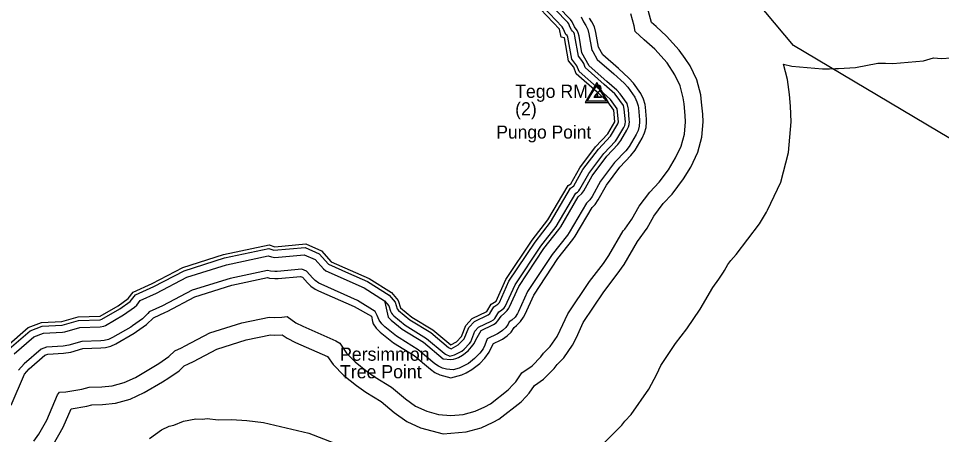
# Model space of a CAD drawing. Extents: x 2532689 to 2764727, y 536648 to 732970.
# Drawn here: x 2700476 to 2710939, y 651201 to 655919 of the extents above; entities that cross this region are included whole.
import ezdxf

# ---------------------------------------------------------------- set-up
doc = ezdxf.new("R2010")
doc.units = 0
for name, color, linetype in [('Exist Hydrographic Buffer Line', 7, 'Continuous'), ('Exist Hydrographic Creek Double Shore', 7, 'Continuous'), ('Exist Hydrographic Intracoastal Waterway Label', 7, 'Continuous'), ('Exist Hydrographic Point Label', 7, 'Continuous'), ('Exist Hydrographic River Shore', 7, 'Continuous'), ('Exist Survey Geodetic Marker CELL', 7, 'Continuous'), ('Exist Survey Geodetic Marker Label', 7, 'Continuous'), ('Exist Utilities Electrical Transmission Line', 7, 'Continuous')]:
    doc.layers.add(name, color=color, linetype=linetype)

msp = doc.modelspace()

# ---------------------------------------------------------------- linework, layer by layer
at = {"layer": 'Exist Hydrographic Buffer Line'}
for points in [[(2707334, 654931), (2707252, 655045), (2707235, 655065), (2707116, 655171), (2706899, 655362), (2706883, 655408), (2706863, 655443), (2706823, 655492), (2706784, 655719), (2706779, 655740), (2706770, 655759), (2706758, 655776), (2706743, 655791), (2706727, 655822), (2706714, 655857), (2706702, 655874), (2706416, 656173)], [(2707374, 654954), (2707295, 655064), (2707258, 655105), (2707147, 655204), (2706946, 655381), (2706863, 655528), (2706830, 655718), (2706820, 655755), (2706808, 655781), (2706778, 655823), (2706752, 655879), (2706733, 655907), (2706727, 655913), (2706482, 656170)], [(2707966, 655560), (2707823, 655719), (2707704, 655826), (2707650, 655874), (2707606, 656041), (2707532, 656199)], [(2707263, 654894), (2707187, 654999), (2707063, 655112), (2706831, 655316), (2706807, 655380), (2706748, 655457), (2706705, 655706), (2706697, 655724), (2706680, 655736), (2706649, 655805), (2706639, 655825), (2706352, 656125)], [(2706853, 655937), (2706880, 655879), (2706908, 655839), (2706929, 655795), (2706942, 655746), (2706974, 655560), (2706986, 655544), (2707036, 655455), (2707223, 655290), (2707342, 655184), (2707382, 655139), (2707463, 655027)], [(2707454, 655834), (2707417, 655972)], [(2707532, 655068), (2707447, 655186), (2707396, 655243), (2707276, 655350), (2707099, 655506), (2707049, 655594), (2707021, 655759), (2707004, 655822), (2706977, 655879), (2706948, 655921)], [(2707829, 655416), (2707689, 655571), (2707570, 655677), (2707465, 655770), (2707454, 655834)], [(2705289, 651210), (2705551, 651232), (2705719, 651278), (2705856, 651340), (2705921, 651375), (2706175, 651572), (2706232, 651634), (2706265, 651671), (2706326, 651758), (2706427, 651829), (2706550, 651952), (2706581, 651997), (2706656, 652071), (2706756, 652214), (2706800, 652300), (2706878, 652472), (2707110, 652821), (2707264, 653018), (2707340, 653129), (2707493, 653391), (2707602, 653542), (2707679, 653679), (2707785, 653819), (2707885, 653926), (2708016, 654100), (2708096, 654234), (2708176, 654403), (2708221, 654572), (2708236, 654745), (2708232, 654835), (2708220, 654969), (2708209, 655053), (2708164, 655222), (2708090, 655380), (2708035, 655464), (2707966, 655560)], [(2705238, 651429), (2705377, 651417), (2705516, 651429), (2705651, 651466), (2705761, 651515), (2705826, 651551), (2706028, 651708), (2706085, 651770), (2706112, 651800), (2706183, 651902), (2706298, 651982), (2706397, 652081), (2706428, 652125), (2706503, 652200), (2706583, 652314), (2706618, 652383), (2706703, 652569), (2706948, 652938), (2707107, 653141), (2707167, 653230), (2707332, 653511), (2707349, 653528), (2707429, 653642), (2707511, 653789), (2707631, 653948), (2707739, 654063), (2707844, 654202), (2707924, 654337), (2707988, 654472), (2708024, 654606), (2708036, 654745), (2708033, 654817), (2708021, 654951), (2708012, 655018), (2707976, 655153), (2707917, 655280), (2707829, 655416)], [(2708414, 652964), (2708468, 653042), (2708479, 653061), (2708518, 653131), (2708551, 653175), (2708613, 653241), (2708875, 653589), (2708955, 653723), (2708968, 653745), (2709116, 654061), (2709206, 654398), (2709236, 654745), (2709228, 654924), (2709216, 655058), (2709193, 655227), (2709147, 655402), (2709242, 655376), (2709589, 655346), (2709669, 655348), (2709736, 655350), (2709772, 655352), (2709963, 655363), (2710216, 655413), (2710304, 655410), (2710388, 655408), (2710735, 655438), (2710848, 655471), (2710937, 655463), (2711050, 655473)], [(2705377, 651846), (2705500, 651879), (2705550, 651901), (2705615, 651937), (2705706, 652008), (2705763, 652069), (2705811, 652134), (2705836, 652186), (2705861, 652232), (2705940, 652271), (2705964, 652283), (2706016, 652319), (2706060, 652364), (2706095, 652414), (2706122, 652438), (2706166, 652483), (2706202, 652534), (2706218, 652565), (2706317, 652783), (2706591, 653196), (2706760, 653412), (2706788, 653452), (2706978, 653777), (2707012, 653811), (2707048, 653862), (2707142, 654030), (2707294, 654232), (2707418, 654364), (2707465, 654427), (2707545, 654561), (2707574, 654622), (2707591, 654683), (2707596, 654745), (2707594, 654777), (2707583, 654912), (2707578, 654942), (2707562, 655003), (2707532, 655068)], [(2707463, 655027), (2707487, 654975), (2707500, 654928), (2707503, 654904), (2707515, 654770), (2707516, 654745), (2707512, 654697), (2707499, 654650), (2707477, 654602), (2707397, 654468), (2707360, 654419), (2707233, 654284), (2707075, 654074), (2706978, 653902), (2706951, 653862), (2706914, 653826), (2706718, 653493), (2706698, 653462), (2706526, 653243), (2706247, 652822), (2706145, 652598), (2706133, 652574), (2706105, 652534), (2706070, 652500), (2706040, 652478), (2706026, 652454), (2705999, 652415), (2705964, 652381), (2705924, 652353), (2705906, 652343), (2705788, 652286), (2705761, 652215), (2705742, 652174), (2705704, 652124), (2705647, 652062), (2705576, 652007), (2705511, 651972), (2705473, 651954), (2705402, 651935)], [(2705377, 652053), (2705406, 652055), (2705435, 652063), (2705463, 652076), (2705508, 652100), (2705574, 652152), (2705613, 652194), (2705643, 652235), (2705662, 652274), (2705719, 652380), (2705852, 652444), (2705862, 652450), (2705890, 652469), (2705910, 652489), (2705947, 652542), (2705986, 652578), (2706016, 652608), (2706035, 652635), (2706042, 652650), (2706146, 652878), (2706433, 653310), (2706603, 653527), (2706623, 653556), (2706822, 653896), (2706862, 653936), (2706883, 653966), (2706979, 654136), (2707145, 654357), (2707269, 654490), (2707304, 654536), (2707373, 654653), (2707391, 654690), (2707398, 654717), (2707401, 654749), (2707400, 654764), (2707389, 654890), (2707387, 654904), (2707374, 654954)], [(2705379, 652174), (2705461, 652218), (2705528, 652287), (2705581, 652416), (2705644, 652483), (2705801, 652559), (2705818, 652575), (2705863, 652650), (2705911, 652680), (2705927, 652698), (2706036, 652939), (2706332, 653384), (2706508, 653610), (2706735, 653995), (2706756, 654008), (2706771, 654022), (2706873, 654205), (2707049, 654438), (2707185, 654583), (2707270, 654725), (2707276, 654745), (2707263, 654894)], [(2707244, 654529), (2707259, 654550), (2707339, 654684), (2707349, 654704), (2707354, 654725), (2707356, 654745), (2707343, 654890), (2707334, 654931)], [(2705366, 652091), (2705418, 652105), (2705500, 652147), (2705530, 652171), (2705587, 652233), (2705603, 652254), (2705650, 652373), (2705692, 652418), (2705836, 652487), (2705861, 652503), (2705876, 652518), (2705888, 652535), (2705922, 652593), (2705953, 652612), (2705982, 652637), (2705994, 652654), (2706106, 652900), (2706396, 653337), (2706571, 653560), (2706793, 653937), (2706813, 653950), (2706828, 653965), (2706840, 653982), (2706941, 654161), (2707110, 654387), (2707244, 654529)], [(2700370, 652172), (2700608, 652379), (2700744, 652430), (2700971, 652442), (2701157, 652496), (2701402, 652503), (2701421, 652508), (2701627, 652628), (2701744, 652710), (2701804, 652785), (2702009, 652878), (2702354, 653059), (2702812, 653204), (2703313, 653311), (2703370, 653291), (2703727, 653322), (2703886, 653251), (2703991, 653134), (2704217, 653032)], [(2700426, 652115), (2700649, 652310), (2700761, 652351), (2700976, 652363), (2701003, 652367), (2701170, 652416), (2701404, 652423), (2701442, 652430), (2701461, 652439), (2701667, 652559), (2701790, 652645), (2701816, 652670), (2701855, 652720), (2702042, 652805), (2702384, 652985), (2702833, 653127), (2703308, 653228), (2703343, 653215), (2703383, 653209), (2703713, 653240), (2703838, 653185), (2703932, 653081), (2703961, 653057), (2704394, 652865), (2704625, 652719)], [(2705402, 651935), (2705329, 651942), (2705281, 651954), (2705237, 651975), (2705197, 652003), (2705008, 652162), (2704790, 652296), (2704760, 652316), (2704628, 652423), (2704594, 652458), (2704566, 652498), (2704541, 652552), (2704519, 652596), (2704318, 652723), (2703908, 652905), (2703881, 652918), (2703841, 652946), (2703813, 652974), (2703742, 653052), (2703687, 653077), (2703410, 653050), (2703383, 653049), (2703334, 653053), (2703299, 653062), (2702874, 652972), (2702446, 652837), (2702108, 652659)], [(2704217, 653032), (2704431, 652936), (2704678, 652780), (2704745, 652702), (2704770, 652625), (2704782, 652607), (2704911, 652503), (2705149, 652357), (2705351, 652187), (2705379, 652174)], [(2700394, 651536), (2700544, 651886), (2700596, 651945), (2700774, 652100), (2700810, 652113), (2700988, 652123), (2701070, 652137), (2701207, 652177), (2701411, 652183), (2701464, 652188), (2701524, 652204), (2701581, 652231), (2701788, 652351), (2701814, 652368), (2701928, 652448), (2702007, 652524), (2702141, 652587), (2702161, 652596), (2702477, 652762), (2702894, 652894), (2703298, 652980), (2703321, 652974), (2703383, 652969), (2703418, 652970), (2703674, 652995), (2703694, 652986), (2703753, 652920), (2703789, 652885), (2703841, 652849), (2703876, 652831), (2704280, 652653), (2704476, 652545), (2704491, 652482), (2704496, 652458), (2704532, 652406), (2704576, 652362), (2704728, 652240)], [(2707070, 651063), (2707316, 651309), (2707348, 651354), (2707422, 651429), (2707622, 651714), (2707711, 651887), (2707756, 651985), (2707922, 652235), (2708051, 652401), (2708203, 652623), (2708346, 652868), (2708414, 652964)], [(2704625, 652719), (2704636, 652667), (2704667, 652534), (2704673, 652524), (2704699, 652498), (2704825, 652397)], [(2704625, 652719), (2704674, 652662), (2704694, 652601), (2704704, 652578), (2704716, 652561), (2704731, 652546), (2704861, 652441), (2705102, 652292), (2705300, 652125), (2705317, 652113), (2705366, 652091)], [(2702108, 652659), (2701958, 652591), (2701943, 652573), (2701882, 652514), (2701768, 652433), (2701748, 652420), (2701541, 652300), (2701497, 652279), (2701449, 652267), (2701409, 652263), (2701195, 652257), (2701048, 652214), (2700984, 652203), (2700793, 652192), (2700732, 652170), (2700539, 652002), (2700475, 651930)], [(2700651, 651127), (2700708, 651205), (2700799, 651363), (2700917, 651651), (2700943, 651680), (2701012, 651684), (2701194, 651715), (2701277, 651739), (2701423, 651743), (2701540, 651755), (2701675, 651791), (2701801, 651850), (2702009, 651971), (2702067, 652008), (2702181, 652088), (2702247, 652151), (2702323, 652186), (2702366, 652206), (2702647, 652355), (2703007, 652468), (2703317, 652534), (2703383, 652529), (2703460, 652532), (2703520, 652538), (2703621, 652468), (2703698, 652429), (2704073, 652263), (2704117, 652236), (2704195, 652123), (2704294, 652025), (2704434, 651912), (2704518, 651853), (2704703, 651739), (2704862, 651605), (2704977, 651524), (2705104, 651466), (2705238, 651429)], [(2704825, 652397), (2705069, 652247), (2705292, 652060), (2705377, 652053)], [(2700870, 651086), (2700982, 651284), (2701072, 651492), (2701251, 651523), (2701308, 651540), (2701428, 651543), (2701575, 651558), (2701743, 651603), (2701901, 651677), (2702110, 651798), (2702182, 651845), (2702296, 651925), (2702354, 651980), (2702405, 652003), (2702459, 652029), (2702724, 652169), (2703057, 652275), (2703332, 652333), (2703383, 652329), (2703467, 652333), (2703521, 652295), (2703617, 652246), (2703978, 652086), (2704042, 651995), (2704165, 651872), (2704308, 651756), (2704413, 651682), (2704586, 651576), (2704734, 651452), (2704877, 651351), (2705035, 651278), (2705289, 651210)], [(2704728, 652240), (2704961, 652097), (2705145, 651942), (2705197, 651906), (2705254, 651879), (2705377, 651846)]]:
    msp.add_lwpolyline(points, dxfattribs=at)
at = {"layer": 'Exist Hydrographic Creek Double Shore'}
for points in [[(2706666, 655699), (2706629, 655706), (2706610, 655797), (2706320, 656101)], [(2707224, 654880), (2707155, 654975), (2707036, 655082), (2706797, 655292), (2706770, 655367), (2706710, 655440), (2706666, 655699)], [(2700342, 652201), (2700587, 652414), (2700736, 652470), (2700969, 652482), (2701151, 652536), (2701401, 652543), (2701607, 652662), (2701721, 652743), (2701778, 652817), (2701993, 652914), (2702338, 653096), (2702802, 653243), (2703316, 653352), (2703383, 653329), (2703733, 653363), (2703910, 653284), (2704021, 653161), (2704450, 652971), (2704704, 652811), (2704781, 652722), (2704808, 652638), (2704936, 652534), (2705172, 652390), (2705377, 652217)]]:
    msp.add_lwpolyline(points, dxfattribs=at)
at = {"layer": 'Exist Hydrographic Intracoastal Waterway Label'}
msp.add_lwpolyline([(2714182, 652689), (2709261, 655612), (2707441, 657789), (2706607, 658603), (2705993, 659131), (2703776, 660539)], dxfattribs=at)
at = {"layer": 'Exist Hydrographic River Shore'}
for points in [[(2707236, 654745), (2707224, 654880)], [(2706706, 654025), (2706726, 654037), (2706736, 654042), (2706840, 654227), (2707018, 654464), (2707156, 654611), (2707236, 654745)], [(2705377, 652217), (2705442, 652253), (2705499, 652314), (2705546, 652438), (2705620, 652516), (2705784, 652595), (2705833, 652679), (2705890, 652714), (2706001, 652958), (2706299, 653407), (2706477, 653634), (2706706, 654025)]]:
    msp.add_lwpolyline(points, dxfattribs=at)
at = {"layer": 'Exist Survey Geodetic Marker CELL'}
for points in [[(2707166, 654967), (2707032, 655193), (2706898, 654967)], [(2707140, 654980), (2706924, 654980), (2707032, 655162)], [(2707044, 655026), (2707044, 655054), (2707020, 655054), (2707020, 655026)]]:
    msp.add_lwpolyline(points, close=True, dxfattribs=at)
at = {"layer": 'Exist Utilities Electrical Transmission Line'}
msp.add_lwpolyline([(2701963, 651157), (2702097, 651254), (2702184, 651296), (2702236, 651309), (2702347, 651352), (2702486, 651381), (2702562, 651377), (2702614, 651382), (2702738, 651369), (2702890, 651372), (2703063, 651360), (2703253, 651337), (2703768, 651217), (2704049, 651107)], dxfattribs=at)

# ---------------------------------------------------------------- texts
at = {"layer": 'Exist Hydrographic Point Label'}
for s, height, p in [('Pungo Point', 147.64, (2705893, 654557)), ('Persimmon', 150, (2704121, 652038)), ('Tree Point', 150, (2704121, 651839))]:
    msp.add_text(s, height=height, dxfattribs=at).set_placement(p)
at = {"layer": 'Exist Survey Geodetic Marker Label'}
for s, p in [('Tego RM 2', (2706106, 655018)), ('(2)', (2706106, 654819))]:
    msp.add_text(s, height=150, dxfattribs=at).set_placement(p)

doc.saveas('drawing.dxf')
